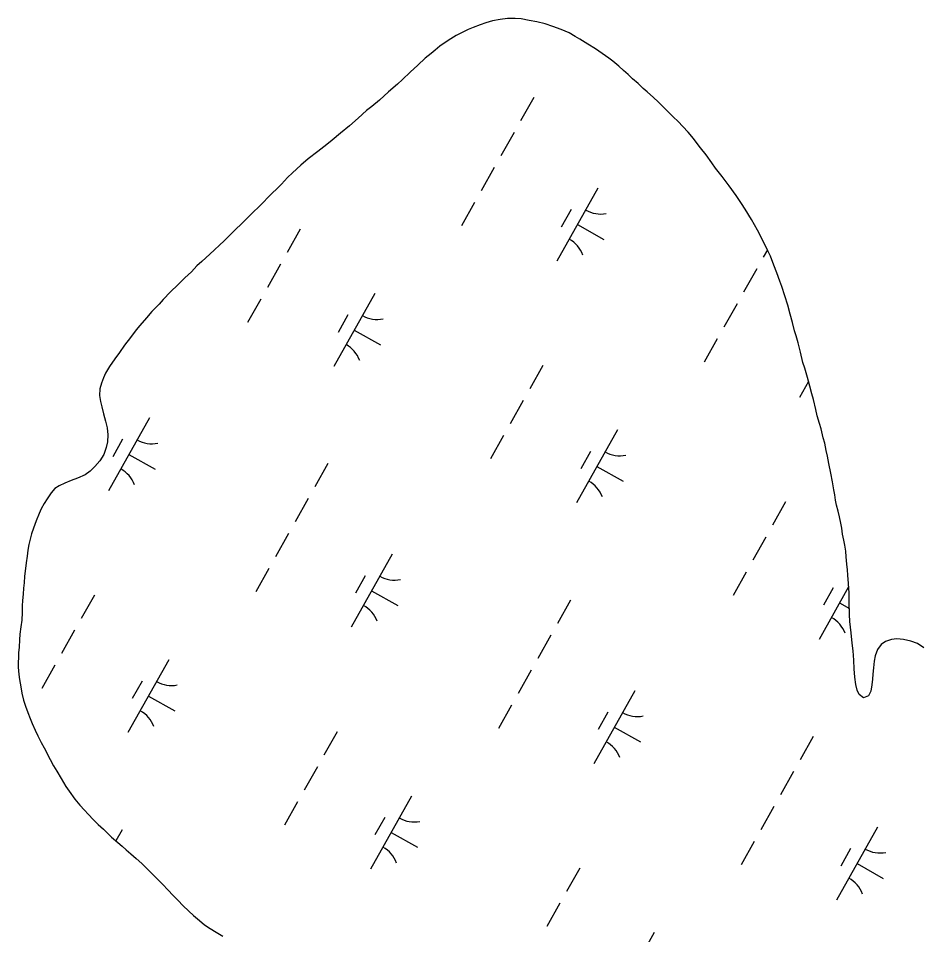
# Model space of a CAD drawing. Extents: x 3913936 to 3933962, y 195330 to 217741.
# Drawn here: x 3922411 to 3922950, y 207016 to 207564 of the extents above; entities that cross this region are included whole.
import ezdxf

# ---------------------------------------------------------------- set-up
doc = ezdxf.new("R2010")
doc.units = 0
doc.layers.add('V-WETL-SWMP', color=7, linetype='Continuous')

msp = doc.modelspace()

# ---------------------------------------------------------------- linework, layer by layer
at = {"layer": 'V-WETL-SWMP'}
for p, q in [((3922699.12, 207563.09), (3922694.61, 207562.28)), ((3922703.64, 207563.78), (3922699.12, 207563.09)), ((3922708.03, 207563.82), (3922703.64, 207563.78)), ((3922711.79, 207563.6), (3922708.03, 207563.82)), ((3922716.58, 207562.61), (3922711.79, 207563.6)), ((3922720.98, 207561.75), (3922716.58, 207562.61)), ((3922680.05, 207557.1), (3922676.45, 207555.39)), ((3922683.01, 207558.29), (3922680.05, 207557.1)), ((3922687.13, 207559.88), (3922683.01, 207558.29)), ((3922690.61, 207561.21), (3922687.13, 207559.88)), ((3922694.61, 207562.28), (3922690.61, 207561.21)), ((3922726.03, 207560.5), (3922720.98, 207561.75)), ((3922730.7, 207558.99), (3922726.03, 207560.5)), ((3922735.63, 207557.23), (3922730.7, 207558.99)), ((3922740.3, 207555.08), (3922735.63, 207557.23)), ((3922669.63, 207551.57), (3922666.29, 207549.47)), ((3922672.97, 207553.54), (3922669.63, 207551.57)), ((3922676.45, 207555.39), (3922672.97, 207553.54)), ((3922743.94, 207553.04), (3922740.3, 207555.08)), ((3922746.8, 207551.39), (3922743.94, 207553.04)), ((3922663.21, 207547.25), (3922660.26, 207544.76)), ((3922666.29, 207549.47), (3922663.21, 207547.25)), ((3922751.48, 207548.46), (3922746.8, 207551.39)), ((3922756.03, 207545.53), (3922751.48, 207548.46)), ((3922657.95, 207542.8), (3922654.36, 207539.93)), ((3922660.26, 207544.76), (3922657.95, 207542.8)), ((3922760.06, 207542.85), (3922756.03, 207545.53)), ((3922764.1, 207540.05), (3922760.06, 207542.85)), ((3922649.87, 207535.88), (3922645.39, 207531.7)), ((3922654.36, 207539.93), (3922649.87, 207535.88)), ((3922766.44, 207538.13), (3922764.1, 207540.05)), ((3922770.09, 207535.19), (3922766.44, 207538.13)), ((3922772.83, 207532.63), (3922770.09, 207535.19)), ((3922645.39, 207531.7), (3922640.9, 207527.26)), ((3922775.69, 207530.2), (3922772.83, 207532.63)), ((3922778.3, 207527.64), (3922775.69, 207530.2)), ((3922637.83, 207524.52), (3922632.44, 207519.82)), ((3922640.9, 207527.26), (3922637.83, 207524.52)), ((3922781.56, 207524.83), (3922778.3, 207527.64)), ((3922784.69, 207521.89), (3922781.56, 207524.83)), ((3922632.44, 207519.82), (3922627.06, 207514.98)), ((3922787.03, 207519.97), (3922784.69, 207521.89)), ((3922790.69, 207516.51), (3922787.03, 207519.97)), ((3922627.06, 207514.98), (3922622.44, 207511.19)), ((3922719.19, 207516.52), (3922711.35, 207502.58)), ((3922793.55, 207513.95), (3922790.69, 207516.51)), ((3922799.16, 207508.45), (3922793.55, 207513.95)), ((3922619.36, 207508.71), (3922614.36, 207504.14)), ((3922622.44, 207511.19), (3922619.36, 207508.71)), ((3922802.43, 207504.99), (3922799.16, 207508.45)), ((3922614.36, 207504.14), (3922609.11, 207499.56)), ((3922805.43, 207502.17), (3922802.43, 207504.99)), ((3922609.11, 207499.56), (3922603.85, 207495.12)), ((3922808.3, 207499.1), (3922805.43, 207502.17)), ((3922811.43, 207495.77), (3922808.3, 207499.1)), ((3922603.85, 207495.12), (3922598.72, 207490.93)), ((3922707.43, 207495.6), (3922699.59, 207481.65)), ((3922814.7, 207492.05), (3922811.43, 207495.77)), ((3922816.92, 207488.97), (3922814.7, 207492.05)), ((3922595.51, 207488.45), (3922590.25, 207484.26)), ((3922598.72, 207490.93), (3922595.51, 207488.45)), ((3922818.76, 207486.4), (3922816.92, 207488.97)), ((3922822.16, 207482.3), (3922818.76, 207486.4)), ((3922590.25, 207484.26), (3922584.47, 207479.94)), ((3922825.69, 207477.42), (3922822.16, 207482.3)), ((3922580.11, 207476.15), (3922574.99, 207471.45)), ((3922584.47, 207479.94), (3922580.11, 207476.15)), ((3922827.92, 207474.33), (3922825.69, 207477.42)), ((3922574.99, 207471.45), (3922572.17, 207468.71)), ((3922695.67, 207474.68), (3922687.83, 207460.73)), ((3922831.84, 207469.33), (3922827.92, 207474.33)), ((3922568.46, 207464.8), (3922565.9, 207462.19)), ((3922572.17, 207468.71), (3922568.46, 207464.8)), ((3922835.9, 207463.68), (3922831.84, 207469.33)), ((3922562.69, 207459.19), (3922555.27, 207451.62)), ((3922565.9, 207462.19), (3922562.69, 207459.19)), ((3922757.6, 207462.33), (3922733.1, 207418.74)), ((3922840.09, 207457.9), (3922835.9, 207463.68)), ((3922683.91, 207453.76), (3922676.07, 207439.81)), ((3922843.37, 207453.28), (3922840.09, 207457.9)), ((3922845.6, 207449.81), (3922843.37, 207453.28)), ((3922551.17, 207447.58), (3922546.94, 207443.4)), ((3922555.27, 207451.62), (3922551.17, 207447.58)), ((3922741.56, 207449.55), (3922735.68, 207439.09)), ((3922849.4, 207443.64), (3922845.6, 207449.81)), ((3922546.94, 207443.4), (3922544.38, 207440.92)), ((3922852.95, 207437.21), (3922849.4, 207443.64)), ((3922541.31, 207437.79), (3922537.85, 207434.4)), ((3922544.38, 207440.92), (3922541.31, 207437.79)), ((3922579.65, 207437.85), (3922571.81, 207423.91)), ((3922745.35, 207440.54), (3922761.04, 207431.72)), ((3922856.11, 207431.17), (3922852.95, 207437.21)), ((3922537.85, 207434.4), (3922534, 207430.61)), ((3922858.88, 207425.25), (3922856.11, 207431.17)), ((3922531.7, 207428.39), (3922528.24, 207425.26)), ((3922534, 207430.61), (3922531.7, 207428.39)), ((3922523.24, 207420.69), (3922520.93, 207418.6)), ((3922528.24, 207425.26), (3922523.24, 207420.69)), ((3922858.8, 207425.43), (3922856.35, 207421.07)), ((3922860.6, 207421.77), (3922858.88, 207425.25)), ((3922862.71, 207416.24), (3922860.6, 207421.77)), ((3922517.99, 207415.86), (3922514.66, 207412.33)), ((3922520.93, 207418.6), (3922517.99, 207415.86)), ((3922567.89, 207416.93), (3922560.05, 207402.98)), ((3922864.44, 207411.73), (3922862.71, 207416.24)), ((3922514.66, 207412.33), (3922510.81, 207408.68)), ((3922852.43, 207414.09), (3922844.59, 207400.15)), ((3922866.29, 207406.7), (3922864.44, 207411.73)), ((3922506.59, 207404.63), (3922502.1, 207400.32)), ((3922510.81, 207408.68), (3922506.59, 207404.63)), ((3922867.36, 207403.61), (3922866.29, 207406.7)), ((3922502.1, 207400.32), (3922497.88, 207395.89)), ((3922624.23, 207399.37), (3922599.73, 207355.78)), ((3922869.22, 207397.94), (3922867.36, 207403.61)), ((3922495.32, 207393.02), (3922491.1, 207388.59)), ((3922497.88, 207395.89), (3922495.32, 207393.02)), ((3922556.13, 207396.01), (3922548.29, 207382.06)), ((3922840.67, 207393.17), (3922832.83, 207379.22)), ((3922870.95, 207392.53), (3922869.22, 207397.94)), ((3922491.1, 207388.59), (3922487.77, 207384.81)), ((3922872.42, 207387.11), (3922870.95, 207392.53)), ((3922487.77, 207384.81), (3922483.94, 207380.38)), ((3922608.19, 207386.59), (3922602.31, 207376.13)), ((3922873.89, 207382.09), (3922872.42, 207387.11)), ((3922875.1, 207377.19), (3922873.89, 207382.09)), ((3922481.76, 207377.77), (3922478.19, 207373.09)), ((3922483.94, 207380.38), (3922481.76, 207377.77)), ((3922611.98, 207377.58), (3922627.67, 207368.76)), ((3922876.04, 207374.09), (3922875.1, 207377.19)), ((3922478.19, 207373.09), (3922474.74, 207368.53)), ((3922828.91, 207372.25), (3922821.07, 207358.3)), ((3922877.24, 207369.97), (3922876.04, 207374.09)), ((3922474.74, 207368.53), (3922471.68, 207364.24)), ((3922878.58, 207364.42), (3922877.24, 207369.97)), ((3922469, 207360.33), (3922465.81, 207355.78)), ((3922471.68, 207364.24), (3922469, 207360.33)), ((3922880.06, 207358.23), (3922878.58, 207364.42)), ((3922465.81, 207355.78), (3922463.39, 207351.88)), ((3922724.65, 207356.34), (3922716.81, 207342.4)), ((3922881.13, 207354.75), (3922880.06, 207358.23)), ((3922882.73, 207349.21), (3922881.13, 207354.75)), ((3922462.12, 207349.02), (3922460.86, 207345.78)), ((3922463.39, 207351.88), (3922462.12, 207349.02)), ((3922884.2, 207344.05), (3922882.73, 207349.21)), ((3922460.86, 207345.78), (3922459.99, 207342.54)), ((3922883.44, 207346.74), (3922878.09, 207337.23)), ((3922885.41, 207339.54), (3922884.2, 207344.05)), ((3922459.99, 207342.54), (3922459.77, 207338.53)), ((3922459.77, 207338.53), (3922460.45, 207334.92)), ((3922886.34, 207336.06), (3922885.41, 207339.54)), ((3922460.45, 207334.92), (3922461.12, 207331.69)), ((3922712.89, 207335.42), (3922705.05, 207321.48)), ((3922887.82, 207330), (3922886.34, 207336.06)), ((3922461.12, 207331.69), (3922462.2, 207327.57)), ((3922462.2, 207327.57), (3922463.4, 207323.18)), ((3922888.63, 207326.39), (3922887.82, 207330)), ((3922463.4, 207323.18), (3922464.34, 207319.18)), ((3922489.63, 207325.08), (3922465.12, 207281.49)), ((3922889.97, 207321.74), (3922888.63, 207326.39)), ((3922890.9, 207318.52), (3922889.97, 207321.74)), ((3922464.34, 207319.18), (3922464.77, 207314.92)), ((3922769.23, 207317.86), (3922744.73, 207274.27)), ((3922892.12, 207313.23), (3922890.9, 207318.52)), ((3922464.55, 207310.79), (3922463.81, 207307.29)), ((3922464.77, 207314.92), (3922464.55, 207310.79)), ((3922473.59, 207312.3), (3922467.71, 207301.84)), ((3922701.13, 207314.5), (3922693.29, 207300.55)), ((3922893.05, 207310.01), (3922892.12, 207313.23)), ((3922463.81, 207307.29), (3922462.29, 207303.27)), ((3922894, 207305.62), (3922893.05, 207310.01)), ((3922894.8, 207302.14), (3922894, 207305.62)), ((3922462.29, 207303.27), (3922459.88, 207299.37)), ((3922477.38, 207303.29), (3922493.07, 207294.47)), ((3922753.19, 207305.08), (3922747.31, 207294.62)), ((3922895.62, 207297.88), (3922894.8, 207302.14)), ((3922457.06, 207295.98), (3922454.12, 207293.24)), ((3922459.88, 207299.37), (3922457.06, 207295.98)), ((3922596.22, 207297.76), (3922588.38, 207283.82)), ((3922756.98, 207296.07), (3922772.67, 207287.25)), ((3922896.71, 207292.08), (3922895.62, 207297.88)), ((3922446.66, 207289.03), (3922442.92, 207287.58)), ((3922451.16, 207291.01), (3922446.66, 207289.03)), ((3922454.12, 207293.24), (3922451.16, 207291.01)), ((3922897.66, 207286.79), (3922896.71, 207292.08)), ((3922435.71, 207284.53), (3922433.14, 207282.83)), ((3922439.06, 207286.12), (3922435.71, 207284.53)), ((3922442.92, 207287.58), (3922439.06, 207286.12)), ((3922898.61, 207282.14), (3922897.66, 207286.79)), ((3922430.97, 207280.35), (3922428.55, 207276.71)), ((3922433.14, 207282.83), (3922430.97, 207280.35)), ((3922899.03, 207279.04), (3922898.61, 207282.14)), ((3922899.57, 207275.82), (3922899.03, 207279.04)), ((3922426.77, 207273.85), (3922424.98, 207270.73)), ((3922428.55, 207276.71), (3922426.77, 207273.85)), ((3922584.46, 207276.84), (3922576.62, 207262.9)), ((3922869.65, 207274.83), (3922861.81, 207260.89)), ((3922900.12, 207272.85), (3922899.57, 207275.82)), ((3922901.06, 207269.37), (3922900.12, 207272.85)), ((3922423.72, 207267.88), (3922421.95, 207263.6)), ((3922424.98, 207270.73), (3922423.72, 207267.88)), ((3922901.86, 207266.02), (3922901.06, 207269.37)), ((3922421.95, 207263.6), (3922420.31, 207259.18)), ((3922902.68, 207262.15), (3922901.86, 207266.02)), ((3922903.35, 207259.18), (3922902.68, 207262.15)), ((3922420.31, 207259.18), (3922419.18, 207255.81)), ((3922572.7, 207255.92), (3922564.86, 207241.97)), ((3922903.77, 207255.69), (3922903.35, 207259.18)), ((3922418.3, 207252.7), (3922417.56, 207249.47)), ((3922419.18, 207255.81), (3922418.3, 207252.7)), ((3922857.89, 207253.91), (3922850.05, 207239.97)), ((3922904.58, 207252.08), (3922903.77, 207255.69)), ((3922905.12, 207248.98), (3922904.58, 207252.08)), ((3922416.94, 207246.1), (3922416.46, 207242.47)), ((3922417.56, 207249.47), (3922416.94, 207246.1)), ((3922905.68, 207245.37), (3922905.12, 207248.98)), ((3922905.97, 207242.01), (3922905.68, 207245.37)), ((3922416.46, 207242.47), (3922415.85, 207238.46)), ((3922634.62, 207243.57), (3922610.12, 207199.98)), ((3922906.39, 207237.75), (3922905.97, 207242.01)), ((3922415.85, 207238.46), (3922415.38, 207233.55)), ((3922560.94, 207235), (3922553.1, 207221.05)), ((3922906.69, 207234.26), (3922906.39, 207237.75)), ((3922906.84, 207231.16), (3922906.69, 207234.26)), ((3922415.02, 207230.44), (3922414.67, 207226.43)), ((3922415.38, 207233.55), (3922415.02, 207230.44)), ((3922618.59, 207230.79), (3922612.71, 207220.33)), ((3922846.13, 207232.99), (3922838.29, 207219.05)), ((3922907.28, 207226.12), (3922906.84, 207231.16)), ((3922414.31, 207223.32), (3922414.09, 207219.7)), ((3922414.67, 207226.43), (3922414.31, 207223.32)), ((3922907.38, 207224.18), (3922889.72, 207192.76)), ((3922898.19, 207223.57), (3922892.31, 207213.11)), ((3922907.59, 207220.44), (3922907.28, 207226.12)), ((3922414.09, 207219.7), (3922413.73, 207215.95)), ((3922456.68, 207219.09), (3922448.84, 207205.15)), ((3922622.37, 207221.78), (3922638.06, 207212.96)), ((3922907.78, 207214.24), (3922907.59, 207220.44)), ((3922413.64, 207212.72), (3922413.54, 207208.71)), ((3922413.73, 207215.95), (3922413.64, 207212.72)), ((3922741.22, 207216.25), (3922733.38, 207202.31)), ((3922901.97, 207214.56), (3922907.86, 207211.25)), ((3922907.97, 207207.65), (3922907.78, 207214.24)), ((3922413.54, 207208.71), (3922413.33, 207204.18)), ((3922908.14, 207203.51), (3922907.97, 207207.65)), ((3922413.33, 207204.18), (3922412.85, 207200.3)), ((3922908.85, 207196.67), (3922908.14, 207203.51)), ((3922412.11, 207195.77), (3922411.89, 207192.41)), ((3922412.85, 207200.3), (3922412.11, 207195.77)), ((3922444.92, 207198.17), (3922437.08, 207184.23)), ((3922909.55, 207190.47), (3922908.85, 207196.67)), ((3922411.89, 207192.41), (3922411.67, 207188.01)), ((3922729.45, 207195.33), (3922721.61, 207181.39)), ((3922909.98, 207185.82), (3922909.55, 207190.47)), ((3922929.32, 207191.43), (3922926.75, 207189.73)), ((3922932.93, 207192.63), (3922929.32, 207191.43)), ((3922936.15, 207193.05), (3922932.93, 207192.63)), ((3922940.16, 207192.7), (3922936.15, 207193.05)), ((3922944.57, 207191.57), (3922940.16, 207192.7)), ((3922948.46, 207190.19), (3922944.57, 207191.57)), ((3922952.36, 207187.64), (3922948.46, 207190.19)), ((3922411.67, 207188.01), (3922411.44, 207184.65)), ((3922910.42, 207180.4), (3922909.98, 207185.82)), ((3922924.58, 207186.61), (3922923.32, 207182.97)), ((3922926.75, 207189.73), (3922924.58, 207186.61)), ((3922411.44, 207184.65), (3922411.26, 207176.12)), ((3922501.26, 207180.61), (3922476.75, 207137.02)), ((3922910.73, 207175.23), (3922910.42, 207180.4)), ((3922922.58, 207179.74), (3922922.23, 207175.73)), ((3922923.32, 207182.97), (3922922.58, 207179.74)), ((3922411.26, 207176.12), (3922411.56, 207171.85)), ((3922433.16, 207177.25), (3922425.32, 207163.3)), ((3922717.69, 207174.41), (3922709.85, 207160.47)), ((3922911.16, 207170.19), (3922910.73, 207175.23)), ((3922922.23, 207175.73), (3922921.87, 207171.97)), ((3922411.56, 207171.85), (3922411.98, 207168.76)), ((3922411.98, 207168.76), (3922412.67, 207164.37)), ((3922911.72, 207165.8), (3922911.16, 207170.19)), ((3922921.64, 207168.87), (3922921.29, 207165.63)), ((3922921.87, 207171.97), (3922921.64, 207168.87)), ((3922412.67, 207164.37), (3922413.35, 207160.5)), ((3922485.22, 207167.83), (3922479.34, 207157.37)), ((3922912.4, 207162.45), (3922911.72, 207165.8)), ((3922921.29, 207165.63), (3922920.55, 207161.88)), ((3922413.35, 207160.5), (3922414.29, 207156.5)), ((3922489, 207158.82), (3922504.7, 207150)), ((3922779.62, 207162.06), (3922755.12, 207118.47)), ((3922913.71, 207159.75), (3922912.4, 207162.45)), ((3922916.19, 207157.83), (3922913.71, 207159.75)), ((3922919.15, 207159.02), (3922916.19, 207157.83)), ((3922920.55, 207161.88), (3922919.15, 207159.02)), ((3922414.29, 207156.5), (3922415.49, 207152.76)), ((3922415.49, 207152.76), (3922416.95, 207149.02)), ((3922705.93, 207153.49), (3922698.09, 207139.54)), ((3922416.95, 207149.02), (3922418.4, 207145.42)), ((3922763.59, 207149.28), (3922757.71, 207138.82)), ((3922418.4, 207145.42), (3922419.59, 207142.46)), ((3922419.59, 207142.46), (3922421.31, 207138.47)), ((3922421.31, 207138.47), (3922422.89, 207135.12)), ((3922601.68, 207137.59), (3922593.84, 207123.64)), ((3922767.37, 207140.27), (3922783.06, 207131.45)), ((3922422.89, 207135.12), (3922425, 207131.13)), ((3922425, 207131.13), (3922426.71, 207127.92)), ((3922886.21, 207134.75), (3922878.37, 207120.8)), ((3922426.71, 207127.92), (3922430.26, 207120.97)), ((3922430.26, 207120.97), (3922432.37, 207117.24)), ((3922432.37, 207117.24), (3922434.34, 207113.9)), ((3922434.34, 207113.9), (3922436.83, 207109.53)), ((3922589.92, 207116.66), (3922582.08, 207102.72)), ((3922874.45, 207113.82), (3922866.61, 207099.88)), ((3922436.83, 207109.53), (3922439.72, 207104.9)), ((3922439.72, 207104.9), (3922441.69, 207101.95)), ((3922441.69, 207101.95), (3922445.09, 207097.2)), ((3922445.09, 207097.2), (3922448.1, 207093.61)), ((3922646.25, 207099.1), (3922621.75, 207055.51)), ((3922448.1, 207093.61), (3922450.71, 207090.66)), ((3922578.16, 207095.74), (3922570.32, 207081.8)), ((3922862.69, 207092.9), (3922854.85, 207078.96)), ((3922450.71, 207090.66), (3922452.93, 207088.22)), ((3922452.93, 207088.22), (3922456.19, 207084.89)), ((3922630.22, 207086.32), (3922624.34, 207075.86)), ((3922456.19, 207084.89), (3922458.93, 207082.2)), ((3922458.93, 207082.2), (3922462.06, 207079.26)), ((3922462.06, 207079.26), (3922464.28, 207077.08)), ((3922464.28, 207077.08), (3922467.02, 207074.65)), ((3922473.24, 207079), (3922469.55, 207072.43)), ((3922634, 207077.31), (3922649.69, 207068.49)), ((3922924.62, 207080.55), (3922900.12, 207036.97)), ((3922467.02, 207074.65), (3922470.8, 207071.33)), ((3922470.8, 207071.33), (3922473.4, 207069.15)), ((3922850.93, 207071.98), (3922843.09, 207058.03)), ((3922473.4, 207069.15), (3922475.75, 207066.98)), ((3922475.75, 207066.98), (3922478.49, 207064.55)), ((3922478.49, 207064.55), (3922481.62, 207061.86)), ((3922908.58, 207067.77), (3922902.7, 207057.31)), ((3922481.62, 207061.86), (3922485, 207058.92)), ((3922485, 207058.92), (3922488.53, 207055.34)), ((3922912.37, 207058.76), (3922928.06, 207049.94)), ((3922488.53, 207055.34), (3922491.79, 207052.14)), ((3922746.68, 207056.08), (3922738.83, 207042.13)), ((3922491.79, 207052.14), (3922494.79, 207049.06)), ((3922494.79, 207049.06), (3922497.53, 207046.37)), ((3922497.53, 207046.37), (3922500.66, 207043.17)), ((3922500.66, 207043.17), (3922503.8, 207039.71)), ((3922503.8, 207039.71), (3922506.67, 207036.63)), ((3922506.67, 207036.63), (3922509.54, 207033.69)), ((3922509.54, 207033.69), (3922513.06, 207030.36)), ((3922734.91, 207035.15), (3922727.07, 207021.21)), ((3922513.06, 207030.36), (3922515.93, 207027.67)), ((3922515.93, 207027.67), (3922519.45, 207024.73)), ((3922519.45, 207024.73), (3922522.57, 207022.18)), ((3922522.57, 207022.18), (3922525.95, 207020.01)), ((3922525.95, 207020.01), (3922529.46, 207017.85)), ((3922529.46, 207017.85), (3922533.49, 207015.43)), ((3922791.25, 207017.59), (3922766.75, 206974.01))]:
    msp.add_line(p, q, dxfattribs=at)
for centre, start, end in [((3922759.09, 207464.5), 239.8861, 281.4297), ((3922732.02, 207416.34), 19.8861, 61.4297), ((3922625.72, 207401.54), 239.8861, 281.4297), ((3922598.65, 207353.38), 19.8861, 61.4297), ((3922491.12, 207327.25), 239.8861, 281.4297), ((3922770.72, 207320.03), 239.8861, 281.4297), ((3922464.05, 207279.09), 19.8861, 61.4297), ((3922743.65, 207271.87), 19.8861, 61.4297), ((3922636.12, 207245.74), 239.8861, 281.4297), ((3922915.72, 207238.52), 239.8861, 242.0325), ((3922609.04, 207197.58), 19.8861, 61.4297), ((3922888.65, 207190.36), 19.8861, 61.4297), ((3922502.75, 207182.78), 239.8861, 281.4297), ((3922475.68, 207134.62), 19.8861, 61.4297), ((3922781.11, 207164.23), 239.8861, 281.4297), ((3922754.04, 207116.07), 19.8861, 61.4297), ((3922647.74, 207101.27), 239.8861, 281.4297), ((3922620.67, 207053.11), 19.8861, 61.4297), ((3922926.11, 207082.72), 239.8861, 281.4297), ((3922899.04, 207034.56), 19.8861, 61.4297)]:
    msp.add_arc(centre, 17.62, start, end, dxfattribs=at)

doc.saveas('drawing.dxf')
